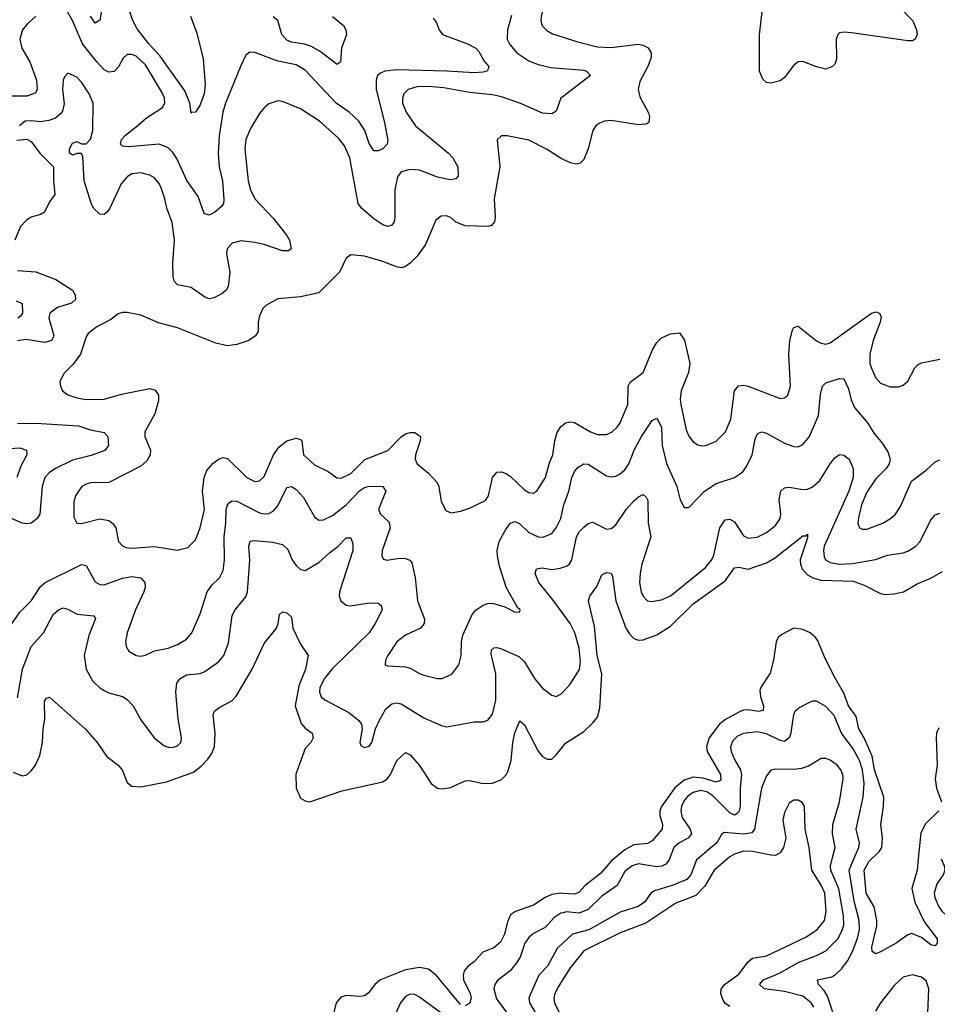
# Model space of a CAD drawing. Header units: inches. Extents: x 1843162 to 1959474, y 907081 to 1016326.
# Tile 655 of 656: x 1937619 to 1941639, y 989363 to 993675. Entities that reach past the tile are written whole.
import ezdxf

# ---------------------------------------------------------------- set-up
doc = ezdxf.new("R2010")
doc.units = ezdxf.units.IN
doc.header["$MEASUREMENT"] = 0
for name, color, linetype in [('B9938', 7, 'Continuous'), ('B9939', 7, 'Continuous'), ('B9948', 7, 'Continuous'), ('B9949', 7, 'Continuous')]:
    doc.layers.add(name, color=color, linetype=linetype)

msp = doc.modelspace()

# ---------------------------------------------------------------- linework, layer by layer
at = {"layer": 'B9938', "color": 5}
for points, elevation in [([(1940000, 989848.7), (1939990, 989849.6), (1939950, 989843), (1939920.5, 989830), (1939870, 989797.7), (1939791.6, 989770), (1939770, 989754), (1939755.9, 989724), (1939743.1, 989670), (1939725.1, 989634.9), (1939696, 989610), (1939648.5, 989591.5), (1939612, 989550), (1939583.2, 989530), (1939566, 989510), (1939561.6, 989490), (1939564.1, 989470), (1939593.2, 989410), (1939597.2, 989390), (1939590, 989365.8), (1939570, 989355.9)], 420), ([(1940000, 989764.1), (1939990, 989761.8), (1939959, 989741), (1939921.1, 989698.9), (1939870, 989673.2), (1939850, 989655.9), (1939832.6, 989630), (1939810.9, 989570), (1939796, 989544), (1939767.6, 989510), (1939712.9, 989467), (1939700.2, 989450), (1939695.9, 989430), (1939707.5, 989387.5), (1939794.4, 989270)], 440), ([(1940000, 989632), (1939973.3, 989606.7), (1939930.8, 989530), (1939893.3, 989490), (1939855, 989405), (1939850.1, 989390), (1939852.2, 989370), (1939888, 989310), (1939930.6, 989270), (1940000, 989222.9)], 460), ([(1939550, 989362.3), (1939444.1, 989490), (1939410, 989516), (1939370, 989524), (1939310, 989513.6), (1939199.7, 989470), (1939174.3, 989450), (1939147.3, 989412.7), (1939130, 989400.6), (1939110, 989396.4), (1939050, 989401.5), (1939025.7, 989394.3), (1939006, 989370), (1938991.1, 989308.9)], 420), ([(1940000, 989473.7), (1939979.5, 989440.5), (1939964.1, 989410), (1939959.3, 989390), (1939961.7, 989370), (1939990, 989312.6), (1940000, 989305.1)], 480), ([(1939470, 989321.2), (1939370, 989394), (1939350, 989405.3), (1939330, 989407.8), (1939310, 989397.6), (1939287.2, 989370), (1939244.4, 989275.6)], 440)]:
    msp.add_lwpolyline(points, dxfattribs=dict(at, elevation=elevation))
at = {"layer": 'B9939', "color": 5}
for points, elevation in [([(1940000, 994002.8), (1939976.9, 994036.9), (1939950, 994060.5), (1939930, 994068.4), (1939910, 994069.7), (1939870, 994059.8), (1939792.6, 994027.4), (1939767.7, 994010), (1939760.4, 993990), (1939776, 993950), (1939799.3, 993919.3), (1939890.2, 993850.2), (1939912.1, 993812.1), (1939922.6, 993770), (1939921.6, 993750), (1939903.5, 993690), (1939902, 993670), (1939908.3, 993648.3), (1939928.2, 993628.2), (1939953.4, 993613.4), (1940000, 993598.3)], 480), ([(1937983.6, 993750), (1937970, 993672.3), (1937950, 993659.1), (1937930, 993690.9)], 420), ([(1938367.1, 993690), (1938395.4, 993615.4), (1938423.7, 993503.7), (1938432.1, 993390), (1938427, 993350), (1938410, 993301.7), (1938390, 993269.6), (1938370.8, 993269.2), (1938370, 993266), (1938364.3, 993310), (1938343, 993363), (1938235, 993515), (1938184.6, 993570), (1938134.3, 993634.3), (1938113.8, 993673.8), (1938088.5, 993750)], 420), ([(1939430, 993681.6), (1939444, 993664), (1939457.3, 993630), (1939472, 993610), (1939581.6, 993570), (1939617.6, 993550), (1939630, 993536.4), (1939653.2, 993493.2), (1939674.9, 993470), (1939670, 993455.3), (1939667.3, 993450), (1939650, 993444.5), (1939610, 993442), (1939489.9, 993449.9), (1939270, 993455.4), (1939219.3, 993450), (1939199.1, 993440.9), (1939187.2, 993430), (1939180.1, 993410), (1939180.8, 993370), (1939216.4, 993230), (1939232.5, 993147.5), (1939228.9, 993130), (1939210.4, 993110), (1939190, 993100.3), (1939170, 993101), (1939150, 993133.3), (1939130.5, 993190), (1939104.2, 993230), (1939063, 993270), (1939006.3, 993310), (1938870, 993453.3), (1938830, 993477), (1938750, 993492.7), (1938650, 993531.1), (1938627.3, 993532.7), (1938610, 993519.3), (1938586, 993470), (1938521.5, 993310), (1938509.5, 993270), (1938493.2, 993166.8), (1938489, 993089), (1938493.3, 993030), (1938507.2, 992970), (1938513.7, 992886.3), (1938511.5, 992870), (1938502.9, 992857.1), (1938472, 992830), (1938450, 992819.1), (1938426.8, 992826.8), (1938400.4, 992900.4), (1938350.9, 992970.9), (1938307.1, 993067.1), (1938290, 993093.6), (1938270, 993114), (1938230, 993130.4), (1938097.9, 993117.9), (1938070, 993120.9), (1938060.4, 993130), (1938065.2, 993150), (1938082.9, 993170), (1938130, 993205.1), (1938174.2, 993245.8), (1938244.8, 993290), (1938255.2, 993310), (1938254.3, 993330), (1938246.5, 993350), (1938170, 993476.8), (1938130, 993514.7), (1938110, 993522.6), (1938090, 993522.4), (1938073.2, 993506.8), (1938052, 993468), (1938032.5, 993447.5), (1938010, 993445.4), (1937990, 993456.1), (1937956.7, 993490), (1937894.1, 993570), (1937850, 993672.1), (1937828.8, 993708.8)], 440), ([(1937690.3, 993690), (1937650, 993653.8), (1937631.1, 993630), (1937619.8, 993590), (1937628.7, 993550), (1937663.1, 993490), (1937692.8, 993410), (1937695.5, 993370), (1937687.1, 993353), (1937650, 993340.4), (1937570, 993339.4)], 440), ([(1938990, 993689.2), (1939038, 993650), (1939048.4, 993630), (1939050.4, 993610), (1939029, 993551), (1939024.9, 993490), (1939010, 993478.4), (1938935.6, 993535.6), (1938897, 993557), (1938867.2, 993567.2), (1938810, 993576.3), (1938790, 993584.7), (1938767.4, 993610), (1938750, 993670.9), (1938730, 993688.1)], 420), ([(1939773.6, 993693.6), (1939755.5, 993630), (1939755.1, 993590), (1939765.8, 993565.8), (1939796.5, 993530), (1939850, 993495.3), (1939890, 993478.9), (1939945.7, 993465.7), (1940000, 993461.1)], 460), ([(1940000, 993338.5), (1939990, 993330.8), (1939970, 993275.1), (1939950, 993263.1), (1939910, 993266), (1939810, 993309.9), (1939730, 993337.1), (1939690, 993345.5), (1939590, 993356.4), (1939477.1, 993377.1), (1939410, 993382.1), (1939359.2, 993380.8), (1939321.5, 993370), (1939302.2, 993350), (1939295.9, 993330), (1939295.7, 993310), (1939312.4, 993270), (1939353.4, 993210), (1939497.6, 993090), (1939516.2, 993070), (1939538.5, 993030), (1939539.5, 992990), (1939530, 992978.4), (1939505.7, 992974.3), (1939450, 992985.7), (1939370, 993015.5), (1939330, 993018.6), (1939290.7, 993009.3), (1939273.8, 992986.2), (1939262.1, 992930), (1939263.2, 992810), (1939259.6, 992790), (1939250, 992775.1), (1939230.2, 992769.8), (1939210, 992777.1), (1939170, 992803.4), (1939116.8, 992850), (1939101.5, 992870), (1939066, 993070), (1939042.5, 993122.5), (1939016, 993156), (1938933.3, 993230), (1938850, 993285.3), (1938770, 993316.8), (1938750, 993319.2), (1938710, 993306.3), (1938690, 993289.6), (1938670, 993263.6), (1938630, 993198), (1938610.2, 993150), (1938605.5, 993110), (1938619.5, 992970), (1938630.1, 992930), (1938649.5, 992890), (1938730, 992805.8), (1938789.1, 992730), (1938800.8, 992710), (1938808, 992672), (1938796.9, 992663.1), (1938770, 992662), (1938690.8, 992690.8), (1938650, 992699.3), (1938590, 992706), (1938550, 992696.8), (1938528.7, 992671.3), (1938525, 992650), (1938539.7, 992570), (1938533.1, 992506.9), (1938524.4, 992490), (1938505.2, 992474.8), (1938470, 992456.3), (1938450, 992453), (1938430, 992460.5), (1938370, 992501.8), (1938310, 992514.3), (1938295.4, 992530), (1938290.9, 992550.9), (1938290.6, 992610), (1938297.9, 992710), (1938287.2, 992787.2), (1938263.4, 992850), (1938255.6, 992890), (1938239, 992939), (1938230, 992958.3), (1938210, 992982.4), (1938190, 992994.4), (1938150, 993004.8), (1938110, 992999.4), (1938090, 992987.1), (1938063.9, 992956.1), (1938013.3, 992846.7), (1937999.3, 992830), (1937990, 992822.4), (1937970, 992823.5), (1937943.1, 992850), (1937932, 992872), (1937902.2, 992970), (1937896.2, 993076.2), (1937890, 993088.7), (1937870, 993088.7), (1937850, 993082), (1937838, 993090), (1937838, 993110), (1937850, 993134), (1937870, 993142), (1937890, 993132), (1937910, 993131.3), (1937930, 993151.3), (1937939.5, 993190), (1937941.7, 993310), (1937923.9, 993350), (1937890, 993402), (1937870, 993422.6), (1937830, 993440.5), (1937814.9, 993425.1), (1937809.4, 993410.6), (1937807.5, 993370), (1937813.7, 993306.3), (1937806.1, 993273.9), (1937798, 993262), (1937776, 993244), (1937747, 993233), (1937710, 993227.6), (1937670, 993232.7), (1937643.8, 993230), (1937618.5, 993210)], 460), ([(1937607.4, 993147.4), (1937650, 993152.2), (1937670, 993142), (1937708, 993090), (1937766.8, 993030), (1937767, 992970), (1937773.7, 992910), (1937750, 992878), (1937727.9, 992832.1), (1937710, 992821.1), (1937670.2, 992809.8), (1937650, 992798.9), (1937623.1, 992770), (1937597.3, 992710)], 460), ([(1940000, 993062.6), (1939987.9, 993067.9), (1939930, 993107), (1939850, 993147.6), (1939754, 993166), (1939730, 993166), (1939710.7, 993149.3), (1939722, 993030), (1939698, 992890), (1939702.7, 992810), (1939698.5, 992790), (1939686, 992774), (1939670, 992769.9), (1939570, 992772.3), (1939530, 992788.4), (1939510, 992806.6), (1939490, 992815.3), (1939465.2, 992814.8), (1939442.6, 992797.4), (1939396.3, 992690), (1939360.7, 992639.3), (1939330, 992608.4), (1939310, 992594.5), (1939291.1, 992588.9), (1939270, 992592.2), (1939210, 992616.4), (1939130, 992639.3), (1939070, 992645.6), (1939049.2, 992630.8), (1939019.7, 992570), (1938930, 992479.4), (1938850, 992461.3), (1938750, 992452.7), (1938697.1, 992422.9), (1938684.4, 992410), (1938670, 992378), (1938663.2, 992350), (1938663.6, 992310), (1938652.6, 992290), (1938623.7, 992270), (1938570, 992252.5), (1938530, 992246.9), (1938477.9, 992257.9), (1938310, 992324.8), (1938227, 992347), (1938150, 992381.6), (1938090, 992393), (1938070, 992392.8), (1938050, 992386.3), (1938018.6, 992361.4), (1937957.6, 992330), (1937919.5, 992300.5), (1937910, 992286.6), (1937885.5, 992210), (1937854.1, 992165.9), (1937813.7, 992126.3), (1937795.8, 992090), (1937797.6, 992070), (1937806.7, 992050), (1937830, 992032), (1937870, 992018.2), (1937910, 992011.2), (1937990, 992012.6), (1938065.6, 992034.4), (1938190, 992059.7), (1938212.9, 992052.9), (1938228, 992030), (1938227.8, 992007.8), (1938210.7, 991949.3), (1938167.3, 991870), (1938167.5, 991850), (1938192.5, 991790), (1938190.9, 991770), (1938176.6, 991743.4), (1938150, 991719.8), (1938010, 991647.7), (1937930, 991646.4), (1937910, 991640.3), (1937892.2, 991630), (1937876.9, 991610), (1937864, 991590), (1937856.4, 991563.6), (1937856.5, 991496.5), (1937870, 991470.7), (1937890, 991468.5), (1937970, 991489), (1938010, 991481.5), (1938027.9, 991467.9), (1938040.7, 991450), (1938051.8, 991390), (1938070, 991370.3), (1938084, 991364), (1938110, 991360.6), (1938210, 991368), (1938308.4, 991351.6), (1938356.3, 991363.7), (1938390, 991397.6), (1938409.9, 991450.1), (1938428.7, 991530), (1938420.6, 991610), (1938427.7, 991670), (1938439.3, 991700.7), (1938467.4, 991732.6), (1938490, 991750.2), (1938510, 991756.9), (1938530, 991753), (1938614.6, 991670), (1938650, 991653.2), (1938670, 991655.8), (1938690, 991673.7), (1938731.8, 991770), (1938755.7, 991804.3), (1938790, 991831.2), (1938830, 991842), (1938850, 991835.9), (1938855.2, 991830), (1938863, 991770), (1938910, 991725), (1938970, 991696), (1939008.7, 991668.7), (1939027.6, 991667.6), (1939070, 991687), (1939131.5, 991748.5), (1939232.2, 991787.8), (1939290, 991847.8), (1939310, 991861.6), (1939330, 991867.2), (1939350, 991866.7), (1939374.3, 991850), (1939374, 991830), (1939353, 991770), (1939352.2, 991750), (1939360.3, 991730), (1939410, 991688.8), (1939447.2, 991650), (1939456, 991630), (1939465.1, 991565.1), (1939486.2, 991526.2), (1939510, 991514.8), (1939550, 991522), (1939590, 991535.3), (1939659.6, 991570), (1939672.9, 991590), (1939690.6, 991669.4), (1939710, 991692.9), (1939730, 991695.5), (1939750, 991687.3), (1939770, 991674), (1939830, 991616.3), (1939850, 991603.9), (1939870, 991602), (1939886.6, 991613.4), (1939922.3, 991670), (1939938.5, 991730), (1939955.2, 991770), (1939962.8, 991830), (1939973.4, 991866.6), (1939990, 991892.7), (1940000, 991901)], 480), ([(1937610, 992576.4), (1937690, 992571.3), (1937777.2, 992537.2), (1937850.9, 992490), (1937861.8, 992470), (1937863.9, 992450), (1937845.8, 992434.2), (1937785.2, 992414.8), (1937751, 992390), (1937746.3, 992370), (1937768.7, 992290), (1937758.6, 992270), (1937730, 992261.3), (1937645.7, 992274.3), (1937610, 992269.1)], 460), ([(1937604.3, 992444.3), (1937630, 992431.6), (1937631.3, 992390), (1937623.5, 992376.5), (1937611.8, 992368.2)], 440), ([(1937610, 991907.2), (1937690, 991907.8), (1937876.8, 991896.8), (1937930, 991878.1), (1937990, 991867.4), (1938005.3, 991850), (1938009, 991810), (1937992.3, 991787.7), (1937933.1, 991766.9), (1937850, 991746.3), (1937776.2, 991710), (1937747.7, 991690), (1937730.1, 991669.9), (1937717.3, 991630), (1937707.2, 991510), (1937696.3, 991490), (1937670, 991470.7), (1937650, 991467.3), (1937630, 991470.6), (1937530, 991513.3)], 460), ([(1937530, 991793.9), (1937619.8, 991799.8), (1937648.5, 991790), (1937650.2, 991770), (1937622.6, 991717.4), (1937606.5, 991670)], 440), ([(1937571.5, 991010), (1937619.9, 991080.1), (1937670, 991130.2), (1937710, 991193), (1937730.8, 991210), (1937890, 991289.2), (1937910, 991285.3), (1937950, 991213.1), (1937970, 991201.5), (1937990, 991200.1), (1938070, 991229.5), (1938110, 991236.1), (1938150, 991230.2), (1938167.2, 991210), (1938169, 991190), (1938162.9, 991170), (1938126.5, 991090), (1938089.4, 990990), (1938083.2, 990950), (1938086, 990930), (1938097.6, 990910), (1938130, 990890.3), (1938150, 990888), (1938170, 990891.5), (1938210, 990911.2), (1938270, 990922.3), (1938310, 990938), (1938350, 990961.8), (1938373.5, 990990), (1938410, 991072.7), (1938440.2, 991170), (1938461.5, 991198.5), (1938494.4, 991230), (1938510, 991263), (1938516, 991310), (1938514.7, 991410), (1938522.6, 991470), (1938523.6, 991530), (1938529.3, 991550.7), (1938539, 991561), (1938550, 991568.3), (1938570, 991566), (1938670, 991515.3), (1938690, 991510.9), (1938710, 991512.5), (1938730, 991523), (1938750, 991545.4), (1938790, 991625.8), (1938810, 991630.2), (1938830, 991616.9), (1938861.9, 991581.9), (1938910, 991498.3), (1938930, 991483.2), (1938950, 991484.1), (1938990, 991503.2), (1939050, 991550.1), (1939108.4, 991611.6), (1939130, 991626.2), (1939150, 991631.9), (1939210.1, 991630.1), (1939223.2, 991610), (1939191.5, 991530), (1939200.3, 991510), (1939235.6, 991475.6), (1939241.5, 991450), (1939207.1, 991350), (1939205.6, 991325.6), (1939212.9, 991312.9), (1939228.2, 991308.2), (1939283.2, 991316.8), (1939310, 991315.4), (1939328.4, 991308.4), (1939337, 991297), (1939352.1, 991232.1), (1939361.5, 991130), (1939392.9, 991050), (1939391.1, 991030), (1939374.6, 991010), (1939310, 990979), (1939271.4, 990950), (1939231.6, 990890), (1939221.7, 990870), (1939220.7, 990850), (1939230, 990845.3), (1939310, 990841.2), (1939330, 990835.5), (1939370, 990811.5), (1939390, 990804.7), (1939450, 990789.1), (1939470, 990789.1), (1939512, 990808), (1939542.4, 990850), (1939553.5, 990890), (1939554.1, 990950), (1939560, 990980), (1939601.7, 991070), (1939618.8, 991090), (1939650, 991111), (1939670, 991118.9), (1939690, 991119.7), (1939744.2, 991104.2), (1939790, 991080.5), (1939810, 991082), (1939811.8, 991090), (1939800.4, 991100.4), (1939749.9, 991189.9), (1939721.1, 991281.1), (1939712.4, 991327.6), (1939711.1, 991350), (1939720.2, 991390), (1939750, 991444.9), (1939769.4, 991470.6), (1939790, 991477.2), (1939810, 991466.4), (1939850, 991428.7), (1939890, 991410.2), (1939911.9, 991408.1), (1939950, 991425.4), (1939970, 991449.1), (1939989.9, 991490), (1940000, 991539.3)], 460), ([(1937610, 990704.9), (1937630.9, 990830), (1937669.2, 990930), (1937724.1, 990990), (1937766.3, 991070), (1937790, 991090.2), (1937810, 991098.9), (1937830, 991092.9), (1937870.8, 991070.8), (1937943.7, 991063.7), (1937952.1, 991052.1), (1937921.5, 990978.5), (1937902.2, 990890), (1937910.2, 990830.2), (1937938.9, 990779), (1937970, 990749), (1937990, 990736.5), (1938010, 990726.7), (1938070, 990710.2), (1938090, 990698.3), (1938116.9, 990670), (1938150, 990608.4), (1938208.4, 990530), (1938250, 990497), (1938269.1, 990489.1), (1938287.9, 990487.9), (1938310, 990494.4), (1938325.6, 990510), (1938328.2, 990530), (1938313.4, 990613.4), (1938303.7, 990730), (1938307.1, 990770), (1938321.7, 990790), (1938350, 990806), (1938410, 990811.9), (1938430, 990820.2), (1938490, 990862), (1938513.8, 990890), (1938533.4, 990946.6), (1938550, 991065.5), (1938563.5, 991090), (1938610, 991147.7), (1938617.3, 991170), (1938627.3, 991307.3), (1938623.2, 991370), (1938629.1, 991390.9), (1938646.6, 991393.4), (1938726.8, 991386.8), (1938770, 991376), (1938794.2, 991354.2), (1938813.4, 991310), (1938830, 991284.9), (1938850, 991266.5), (1938870, 991263.2), (1938930, 991297.1), (1938977.9, 991342.2), (1939012.8, 991367.2), (1939050, 991405.8), (1939070, 991405.3), (1939079.2, 991379.2), (1939077.9, 991350), (1939020.1, 991170), (1939018.9, 991150), (1939025.8, 991130), (1939050, 991111.3), (1939068, 991108), (1939150, 991121.5), (1939190, 991119.6), (1939202, 991110), (1939207.6, 991090), (1939176.8, 991030), (1939150, 990989.8), (1938990, 990833.3), (1938953.9, 990790), (1938934.3, 990750), (1938932.7, 990730), (1938939.7, 990710), (1938955.9, 990695.9), (1939061.3, 990641.3), (1939105.5, 990605.5), (1939116, 990590), (1939119.6, 990570), (1939109, 990509), (1939115.2, 990495.2), (1939130, 990487), (1939150, 990493.4), (1939161.6, 990510), (1939177.2, 990570), (1939196.2, 990610), (1939223.2, 990656.8), (1939250, 990679), (1939270, 990682.7), (1939290, 990679.1), (1939390, 990617.3), (1939470, 990582.7), (1939490, 990578.3), (1939610, 990599.6), (1939650, 990599.5), (1939670, 990606.7), (1939690, 990633.4), (1939704.9, 990695.1), (1939704.3, 990810), (1939684.4, 990895.6), (1939685.9, 990914.1), (1939696.6, 990923.4), (1939710, 990926), (1939730, 990919.3), (1939805.4, 990885.4), (1939830, 990862.3), (1939874, 990790), (1939910, 990747.2), (1939950, 990717.1), (1939970, 990710.4), (1939990, 990720.4), (1940000, 990731.5)], 440), ([(1940000, 991072.3), (1939954.9, 991134.9), (1939894, 991210), (1939877.2, 991250), (1939883, 991270), (1939906.2, 991273.8), (1939950, 991266.7), (1939987.4, 991272.6), (1940000, 991277.1)], 440), ([(1937590, 990380.2), (1937630, 990363.7), (1937650, 990368.5), (1937670, 990384.9), (1937689.2, 990410.8), (1937707.3, 990452.7), (1937719.1, 990510), (1937722.3, 990570), (1937729.9, 990610), (1937728.1, 990690), (1937736.6, 990703.4), (1937750, 990708.5), (1937908, 990568), (1937958.5, 990510), (1937999.2, 990450), (1938050.2, 990410), (1938068.2, 990390), (1938090, 990334.4), (1938110, 990318.5), (1938150, 990315.2), (1938262.8, 990337.2), (1938380.6, 990379.4), (1938414.7, 990405.3), (1938443.9, 990436.1), (1938460.1, 990459.9), (1938472.5, 990490), (1938475.6, 990550), (1938467.1, 990630), (1938472.8, 990647.2), (1938495.3, 990664.7), (1938548.2, 990691.8), (1938567.9, 990712.1), (1938638, 990830), (1938690, 990942.7), (1938744, 991010), (1938751.6, 991030), (1938757, 991070), (1938770, 991081.6), (1938790, 991077), (1938810, 991058.8), (1938816.4, 991010), (1938850, 990940.5), (1938883.1, 990890), (1938871, 990831), (1938841.7, 990758.3), (1938825.9, 990670), (1938852.7, 990592.7), (1938870, 990572.3), (1938900.3, 990550), (1938904.9, 990530), (1938895.3, 990510), (1938870, 990483.6), (1938829.4, 990370.6), (1938830.2, 990310), (1938850, 990265.2), (1938870, 990253.4), (1938890, 990250.2), (1939030, 990297.4), (1939210, 990336.8), (1939229.4, 990350.6), (1939243.4, 990370), (1939271.7, 990430), (1939310, 990465.3), (1939330, 990454.9), (1939370, 990408.4), (1939421.5, 990330), (1939450, 990309.3), (1939470, 990306), (1939507.1, 990312.9), (1939570, 990342.2), (1939590, 990342.8), (1939650, 990329.3), (1939690, 990331.1), (1939730, 990347.2), (1939750, 990367.7), (1939757.4, 990382.6), (1939772.6, 990430), (1939779.5, 990510), (1939788.1, 990551.9), (1939810, 990603.7), (1939830, 990587.2), (1939890, 990471.4), (1939910, 990448), (1939930, 990435.8), (1939950, 990436.9), (1939970, 990454.9), (1940000, 990493.1)], 420)]:
    msp.add_lwpolyline(points, dxfattribs=dict(at, elevation=elevation))
at = {"layer": 'B9948', "color": 5}
for points, elevation in [([(1940221.3, 990000), (1940209.6, 989990.4), (1940164.1, 989935.9), (1940097, 989883), (1940067.9, 989852.1), (1940050, 989844.6), (1940000, 989848.7)], 420), ([(1940466.2, 990000), (1940464.6, 989995.4), (1940450, 989976.8), (1940432, 989968), (1940410, 989964.9), (1940330, 989978.5), (1940301.8, 989970), (1940270, 989944.4), (1940237.2, 989882.8), (1940170, 989835.8), (1940110, 989777.4), (1940070, 989762.2), (1940012.9, 989767.1), (1940000, 989764.1)], 440), ([(1940589.3, 990000), (1940584.3, 989995.7), (1940558.9, 989930), (1940541.8, 989910), (1940476.9, 989883.1), (1940399.5, 989860.5), (1940384.2, 989850), (1940356.3, 989810), (1940329.2, 989790.8), (1940250, 989765.7), (1940111.7, 989688.3), (1940040.3, 989670), (1940000, 989632)], 460), ([(1940719.6, 990000), (1940661.3, 989950), (1940620, 989880), (1940581.2, 989838.8), (1940493.9, 989806.1), (1940361.4, 989718.6), (1940250, 989675.8), (1940090, 989596.9), (1940030, 989522.2), (1940000, 989473.7)], 480), ([(1940730, 989353.9), (1940710, 989367), (1940701.3, 989381.3), (1940690.8, 989410), (1940691.4, 989428.6), (1940706, 989450), (1940770, 989494.5), (1940810.7, 989549.3), (1940830, 989565.3), (1940890, 989575.4), (1941062.8, 989657.2), (1941112, 989690), (1941144.2, 989730), (1941151.5, 989770), (1941146.2, 989850), (1941130, 989884.7), (1941089.4, 989950), (1941083.8, 990000)], 480), ([(1941097.5, 989350), (1941086.7, 989370), (1941050, 989398.3), (1940970, 989419.6), (1940880.5, 989430), (1940860.3, 989450), (1940877.2, 989470), (1940950, 989501), (1941030, 989545.5), (1941110, 989575.9), (1941150, 989597), (1941202.8, 989650), (1941219.5, 989680.5), (1941229.1, 989710), (1941228.2, 989750), (1941208.2, 989868.2), (1941171.9, 989950), (1941171.2, 989968.8), (1941179, 990000)], 460), ([(1941200.6, 989270), (1941158.6, 989398.6), (1941143.7, 989423.7), (1941117.8, 989450), (1941114, 989470), (1941176.4, 989483.6), (1941190, 989490.2), (1941220.1, 989519.9), (1941250, 989559.7), (1941270, 989601), (1941290, 989652.2), (1941298.5, 989690), (1941296.9, 989730), (1941274.2, 989814.1), (1941252.9, 989950), (1941273.9, 990000)], 440), ([(1941555.6, 990000), (1941550.9, 989950), (1941527.6, 989870), (1941539.9, 989810), (1941582.3, 989722.3), (1941637.8, 989650), (1941638.4, 989630), (1941630, 989619.5), (1941610, 989623), (1941570, 989654.7), (1941527.5, 989672.5), (1941510, 989666.6), (1941459.1, 989630), (1941390, 989592.3), (1941370, 989584), (1941354, 989594), (1941352.7, 989612.7), (1941374.1, 989705.9), (1941374.6, 989730), (1941361.6, 989790), (1941327.2, 989850), (1941319.2, 989950), (1941340.4, 989990), (1941351.3, 990000)], 420), ([(1941655.7, 990000), (1941668.6, 989970), (1941671.7, 989950), (1941665.1, 989930), (1941636.9, 989890), (1941625.7, 989850), (1941627.8, 989830), (1941645, 989790), (1941659.5, 989770), (1941690, 989742.3), (1941736, 989716), (1941871.2, 989671.2), (1941890.2, 989650), (1941889.1, 989630), (1941870.3, 989610), (1941790, 989580.3), (1941773.1, 989566.9), (1941765.7, 989554.3), (1941757.2, 989510), (1941746.7, 989350)], 440), ([(1941594.2, 989254.2), (1941602.4, 989430), (1941590, 989465.5), (1941570, 989482), (1941530, 989491.8), (1941490, 989481), (1941450, 989445.7), (1941390, 989369.2), (1941367.5, 989332.5)], 440)]:
    msp.add_lwpolyline(points, dxfattribs=dict(at, elevation=elevation))
at = {"layer": 'B9949', "color": 5}
for points, elevation in [([(1941471.7, 993731.7), (1941531, 993670), (1941548.1, 993630), (1941550.2, 993609.8), (1941541.6, 993590), (1941530, 993582.6), (1941510, 993582.8), (1941263, 993617), (1941230, 993620.7), (1941210, 993616.9), (1941202.6, 993610), (1941195.5, 993590), (1941197.7, 993502.3), (1941190, 993480.7), (1941180.4, 993470), (1941150, 993458.7), (1941110, 993468), (1941050, 993491.6), (1941030, 993489.8), (1941010, 993476), (1940970, 993422.4), (1940950, 993407.8), (1940910, 993396.3), (1940890, 993400.5), (1940874.3, 993414.3), (1940860.2, 993450), (1940859.9, 993610), (1940871.2, 993710)], 480), ([(1940000, 993598.3), (1940059.1, 993579.1), (1940150, 993555.5), (1940210, 993552.5), (1940327.8, 993567.8), (1940350, 993563.6), (1940372.1, 993552.1), (1940385.7, 993530), (1940384.9, 993510), (1940370.2, 993470), (1940335.4, 993404.6), (1940328.7, 993370), (1940336.5, 993336.5), (1940373.3, 993266.7), (1940378.5, 993250), (1940375.1, 993224.9), (1940362.5, 993217.5), (1940330, 993214.8), (1940210, 993233.6), (1940181, 993230), (1940158.8, 993221.2), (1940143.7, 993210), (1940130.2, 993189.8), (1940109.4, 993110), (1940090, 993063), (1940073.9, 993046.1), (1940057.5, 993042.5), (1940031.4, 993048.6), (1940000, 993062.6)], 480), ([(1940000, 993461.1), (1940090, 993453.5), (1940102, 993450), (1940119.5, 993430), (1940000, 993338.5)], 460), ([(1940000, 991901), (1940010, 991909.3), (1940030, 991914), (1940050, 991910.8), (1940119.6, 991870), (1940150, 991858.4), (1940190, 991858.6), (1940214.2, 991870), (1940236.2, 991890), (1940249.8, 991910), (1940283.8, 991990), (1940285.4, 992070), (1940292.8, 992087.2), (1940351, 992130), (1940390.7, 992229.3), (1940410, 992261.2), (1940430, 992282), (1940470, 992299.3), (1940510, 992303.2), (1940531.5, 992271.5), (1940555.4, 992170), (1940548.8, 992130), (1940517.6, 992050), (1940512.8, 992012.8), (1940515, 991990), (1940539, 991879), (1940550, 991850.4), (1940570, 991826), (1940590, 991812.9), (1940608.4, 991808.4), (1940630, 991811.4), (1940670, 991829.1), (1940710.5, 991869.5), (1940734.5, 991925.5), (1940749.9, 992050), (1940768, 992072), (1940790, 992074.6), (1940810, 992069.4), (1940950, 992016.5), (1940970, 992018.7), (1940983.6, 992030), (1940996.2, 992070), (1940988.8, 992208.8), (1940993.3, 992270), (1941004.2, 992315.8), (1941010, 992327), (1941019, 992330), (1941030, 992332.9), (1941109.1, 992269.1), (1941130, 992258), (1941150, 992253.8), (1941170, 992260.2), (1941350, 992390.3), (1941370, 992395.3), (1941386, 992390), (1941392.3, 992372.3), (1941388.1, 992350), (1941357.5, 992270), (1941343.1, 992210), (1941343.7, 992170), (1941350, 992148.2), (1941367.7, 992107.7), (1941390, 992083.6), (1941432.2, 992067.7), (1941470, 992067.6), (1941490, 992073.7), (1941510, 992092.4), (1941540.3, 992150), (1941555.3, 992164.7), (1941570, 992172.6), (1941650, 992188)], 480), ([(1940000, 991539.3), (1940002.2, 991550), (1940024.1, 991610), (1940038.6, 991670), (1940050, 991696.5), (1940065.4, 991714.6), (1940090, 991730.2), (1940110, 991729.1), (1940190, 991677.5), (1940210, 991673), (1940230, 991676.2), (1940250, 991686), (1940270, 991703.9), (1940288.2, 991730), (1940311.7, 991790), (1940342.5, 991850), (1940390, 991919.5), (1940410, 991930.4), (1940430, 991891), (1940433.3, 991810), (1940452, 991732), (1940497.2, 991630), (1940512.8, 991572.8), (1940530, 991538.8), (1940550, 991539.1), (1940619.7, 991610), (1940670, 991644.1), (1940750.5, 991669.5), (1940786.1, 991693.9), (1940802.5, 991717.5), (1940827.4, 991770), (1940841.6, 991838.4), (1940850, 991860.3), (1940855.8, 991864.2), (1940870, 991870.2), (1940890, 991864.2), (1940970, 991820.7), (1941010, 991805.2), (1941030, 991804.9), (1941050, 991813.8), (1941079.4, 991850), (1941117.9, 991942.1), (1941126.8, 992033.2), (1941136.1, 992070), (1941150, 992084.7), (1941210, 992104), (1941230, 992102), (1941250, 992058.4), (1941261.7, 992010), (1941276.5, 991976.5), (1941332.9, 991910), (1941362.1, 991862.1), (1941398.5, 991818.5), (1941422.1, 991782.1), (1941432.3, 991750), (1941428, 991730), (1941414.9, 991710), (1941370, 991664.5), (1941330, 991605.7), (1941307.3, 991550), (1941293.4, 991493.4), (1941291.4, 991470), (1941298.4, 991450), (1941310, 991443.2), (1941330, 991444.1), (1941399.7, 991470), (1941433.3, 991490), (1941455.3, 991510), (1941477.3, 991542.7), (1941525.9, 991654.1), (1941590, 991701.8), (1941630, 991738.2), (1941650, 991747.2)], 460), ([(1940000, 991277.1), (1940017, 991283), (1940028.2, 991291.8), (1940037.6, 991310), (1940058.5, 991410), (1940070, 991432.2), (1940090, 991453.1), (1940110, 991468.7), (1940130, 991473.7), (1940190, 991444.2), (1940210, 991446.5), (1940230, 991462.4), (1940276.5, 991530), (1940310, 991568.4), (1940330, 991585.8), (1940350, 991595.2), (1940363.9, 991583.9), (1940370.2, 991570), (1940372.8, 991470), (1940383.3, 991410), (1940344.5, 991290), (1940336.6, 991250), (1940335, 991210), (1940341, 991170), (1940350.1, 991150.1), (1940370, 991130.2), (1940386.8, 991126.8), (1940430, 991133.9), (1940470, 991151.5), (1940624.1, 991275.9), (1940650, 991308.3), (1940660.2, 991330), (1940686.5, 991450), (1940710, 991484), (1940730, 991487.6), (1940750, 991476.5), (1940790, 991415.2), (1940810, 991403.8), (1940850, 991408.6), (1940890, 991428.4), (1940930, 991459.2), (1940950.6, 991490), (1940953.1, 991510), (1940946.4, 991573.6), (1940952.8, 991610), (1940970, 991624.9), (1940990, 991628.1), (1941050, 991616.8), (1941070, 991618.9), (1941090, 991627.5), (1941123.6, 991656.4), (1941170, 991730.3), (1941190, 991756.4), (1941210, 991770.4), (1941230, 991768.5), (1941252.8, 991750), (1941270.1, 991710.1), (1941270.1, 991670.1), (1941251.1, 991610), (1941143.7, 991370), (1941139.8, 991350), (1941142.9, 991323), (1941149.7, 991309.7), (1941170, 991297.7), (1941210, 991290.1), (1941266.9, 991293.1), (1941368.6, 991311.4), (1941421.2, 991330), (1941490, 991340.6), (1941510, 991347.7), (1941544.2, 991370), (1941563.2, 991390), (1941610, 991485.3), (1941630, 991506.7), (1941650, 991514.4)], 440), ([(1940000, 990493.1), (1940010, 990505.9), (1940090, 990557.8), (1940130, 990595.2), (1940150, 990620.9), (1940160.7, 990659.3), (1940169.9, 990810), (1940149.3, 990890), (1940137.1, 991017.1), (1940110.8, 991130), (1940116.8, 991150), (1940147.5, 991192.5), (1940170, 991243.1), (1940190, 991254.3), (1940210, 991250.5), (1940216, 991236), (1940230.7, 991130), (1940275, 991010), (1940290, 990985.2), (1940310, 990965.2), (1940330, 990957.8), (1940350, 990958.4), (1940410, 990981.5), (1940470, 991018.2), (1940570, 991117.4), (1940710, 991217.2), (1940750, 991274.7), (1940770, 991276.8), (1940810, 991269.1), (1940890, 991296), (1940930, 991320.1), (1941050, 991415.2), (1941066, 991414), (1941070, 991422), (1941070, 991406), (1941038.5, 991310), (1941039.4, 991290), (1941046.5, 991270), (1941070, 991243.8), (1941093.6, 991230), (1941130, 991220.4), (1941270, 991215.5), (1941318, 991198), (1941390, 991162.1), (1941410, 991158.3), (1941450, 991159.8), (1941490.4, 991169.6), (1941550, 991204), (1941611.2, 991228.8), (1941662.2, 991257.8)], 420), ([(1940000, 990731.5), (1940030, 990764.9), (1940070.9, 990829.1), (1940075.9, 990864.1), (1940070, 990922), (1940051.5, 990990), (1940030.5, 991030), (1940000, 991072.3)], 440), ([(1941351.3, 990000), (1941384, 990030), (1941395.9, 990050), (1941399.1, 990090), (1941391.9, 990150), (1941403.6, 990230), (1941404.1, 990270), (1941363.3, 990390), (1941353.6, 990450), (1941317.9, 990530), (1941294.8, 990570), (1941283.5, 990623.5), (1941250, 990670), (1941230, 990725), (1941183.9, 990803.9), (1941144.1, 990884.1), (1941115.1, 990955.1), (1941105.5, 990970), (1941082.6, 990990), (1941050, 991004.4), (1941010, 991009.7), (1940957.2, 990982.8), (1940942, 990970), (1940932.7, 990950), (1940921.2, 990870), (1940907.1, 990812.9), (1940866.6, 990753.4), (1940862.1, 990737.9), (1940864.7, 990710), (1940877.3, 990670), (1940876.5, 990650), (1940855, 990645), (1940810, 990652.3), (1940790, 990650.3), (1940770, 990642), (1940711, 990610), (1940684.8, 990590), (1940639.3, 990530), (1940628, 990492), (1940631.1, 990470), (1940688.9, 990370), (1940690, 990344.2), (1940670, 990335.9), (1940613.1, 990353.1), (1940570, 990357.1), (1940530, 990344.9), (1940489.8, 990310.2), (1940430.8, 990229.2), (1940423, 990210), (1940423.4, 990190), (1940434.8, 990150), (1940433.2, 990130), (1940390, 990078.3), (1940370, 990067), (1940310, 990061.4), (1940270, 990039.9), (1940221.3, 990000)], 420), ([(1941273.9, 990000), (1941294.9, 990050), (1941297.8, 990070), (1941283.9, 990130), (1941314.1, 990270), (1941318.5, 990330), (1941310.7, 990389.3), (1941298.2, 990430), (1941270, 990482), (1941219.6, 990550), (1941187.5, 990627.5), (1941150, 990667.7), (1941110, 990689.8), (1941090, 990689.8), (1941070, 990680.4), (1941037, 990663), (1941015.1, 990644.9), (1941008.7, 990631.3), (1940995.3, 990544.7), (1940990, 990529.7), (1940970, 990513.8), (1940950, 990517.5), (1940890, 990547.9), (1940850, 990556), (1940790, 990548.3), (1940763.3, 990536.7), (1940742.9, 990517.1), (1940733.4, 990490), (1940735.5, 990470), (1940750, 990434.4), (1940777.1, 990390), (1940781.1, 990370), (1940774.7, 990310), (1940775.5, 990230), (1940770, 990206), (1940762.2, 990197.8), (1940750, 990190.6), (1940730, 990202.1), (1940655.2, 990275.2), (1940630, 990292.8), (1940601.4, 990298.6), (1940568.8, 990290), (1940546.2, 990273.7), (1940530, 990255), (1940518.4, 990230), (1940514.9, 990210), (1940521.3, 990181.3), (1940556.4, 990130), (1940561.6, 990110), (1940547.3, 990090), (1940508.4, 990070), (1940484.1, 990050), (1940466.2, 990000)], 440), ([(1941646.1, 990573.9), (1941635.6, 990550), (1941633.7, 990530), (1941638, 990410), (1941629.6, 990350), (1941635, 990310), (1941656.6, 990250)], 420), ([(1941179, 990000), (1941191.4, 990050), (1941179.6, 990110), (1941180.9, 990150), (1941210.4, 990250), (1941225.9, 990350), (1941224.5, 990370), (1941216.5, 990390), (1941200.7, 990410), (1941170, 990431.5), (1941150, 990439.3), (1941130, 990438.7), (1941074.8, 990405.2), (1941044.6, 990395.4), (1941010, 990391.3), (1940930, 990392.5), (1940910, 990388.4), (1940890, 990363.5), (1940868.6, 990310), (1940837.7, 990130), (1940825.9, 990114.1), (1940791.4, 990108.6), (1940704.2, 990115.8), (1940693, 990107), (1940673, 990070), (1940589.3, 990000)], 460), ([(1941083.8, 990000), (1941078.3, 990050), (1941059.8, 990130), (1941057.7, 990230), (1941047.2, 990247.3), (1941030, 990256.4), (1941010, 990256.4), (1940990, 990243.6), (1940970, 990202.7), (1940961.5, 990170), (1940974.7, 990090), (1940965.4, 990050), (1940950, 990026.3), (1940930, 990015.2), (1940910, 990015.5), (1940830, 990032.2), (1940790, 990033), (1940750, 990020.6), (1940730, 990008.9), (1940719.6, 990000)], 480), ([(1941646, 990210), (1941586.5, 990153.5), (1941566.3, 990113.7), (1941555.6, 990000)], 420)]:
    msp.add_lwpolyline(points, dxfattribs=dict(at, elevation=elevation))

doc.saveas('drawing.dxf')
